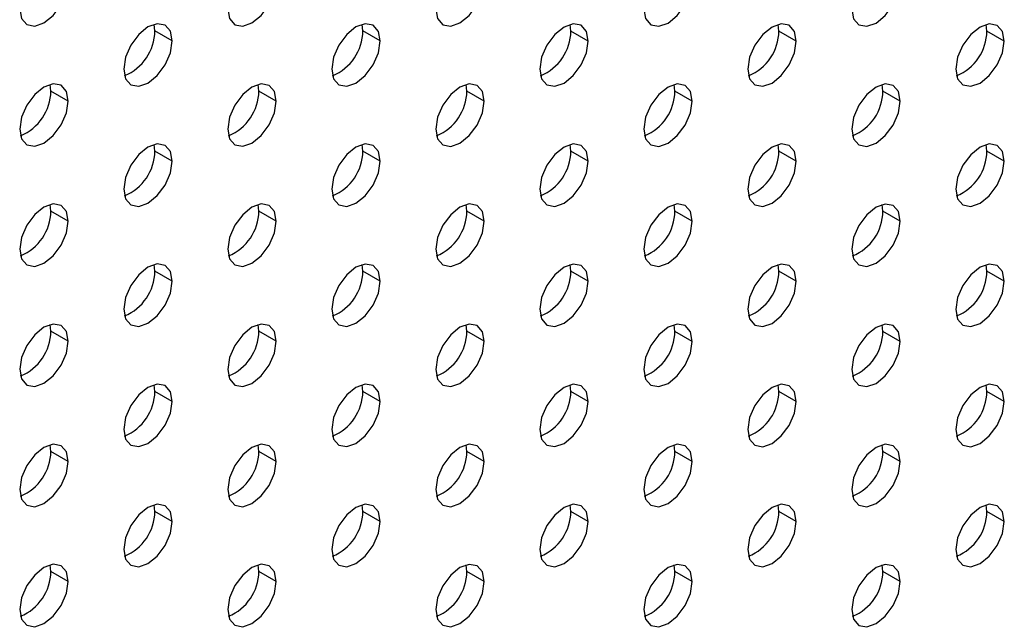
# Model space of a CAD drawing. Header units: millimetres. Extents: x 0 to 1118, y 0 to 864.
# Tile 292 of 309: x 1011 to 1016, y 709 to 712. Entities that reach past the tile are written whole.
import ezdxf

# ---------------------------------------------------------------- set-up
doc = ezdxf.new("R2010")
doc.units = ezdxf.units.MM

msp = doc.modelspace()

# ---------------------------------------------------------------- linework, layer by layer
at = {"color": 7, "linetype": 'Continuous', "lineweight": 25}
for p, q in [((1011.5221, 711.9665), (1011.5181, 712.0003)), ((1011.6105, 711.9155), (1011.5221, 711.9665)), ((1012.5828, 711.9664), (1012.5788, 712.0002)), ((1012.6712, 711.9154), (1012.5828, 711.9664)), ((1013.6435, 711.9663), (1013.6394, 712.0001)), ((1013.7319, 711.9153), (1013.6435, 711.9663)), ((1014.7041, 711.9662), (1014.7001, 712)), ((1014.7925, 711.9152), (1014.7041, 711.9662)), ((1015.7648, 711.9661), (1015.7608, 711.9999)), ((1015.8532, 711.9151), (1015.7648, 711.9661)), ((1010.9918, 711.6603), (1010.9878, 711.6942)), ((1011.0802, 711.6093), (1010.9918, 711.6603)), ((1012.0525, 711.6602), (1012.0484, 711.6941)), ((1012.1409, 711.6092), (1012.0525, 711.6602)), ((1013.1131, 711.6601), (1013.1091, 711.694)), ((1013.2015, 711.6091), (1013.1131, 711.6601)), ((1014.1738, 711.66), (1014.1698, 711.6939)), ((1014.2622, 711.609), (1014.1738, 711.66)), ((1015.2345, 711.6599), (1015.2304, 711.6938)), ((1015.3228, 711.6089), (1015.2345, 711.6599)), ((1011.5221, 711.3541), (1011.5181, 711.3879)), ((1011.6105, 711.3031), (1011.5221, 711.3541)), ((1012.5828, 711.354), (1012.5788, 711.3878)), ((1012.6712, 711.303), (1012.5828, 711.354)), ((1013.6435, 711.3539), (1013.6394, 711.3877)), ((1013.7319, 711.3029), (1013.6435, 711.3539)), ((1014.7041, 711.3538), (1014.7001, 711.3876)), ((1014.7925, 711.3028), (1014.7041, 711.3538)), ((1015.7648, 711.3537), (1015.7608, 711.3875)), ((1015.8532, 711.3027), (1015.7648, 711.3537)), ((1010.9918, 711.0479), (1010.9878, 711.0818)), ((1011.0802, 710.9969), (1010.9918, 711.0479)), ((1012.0525, 711.0478), (1012.0484, 711.0817)), ((1012.1409, 710.9968), (1012.0525, 711.0478)), ((1013.1131, 711.0477), (1013.1091, 711.0816)), ((1013.2015, 710.9967), (1013.1131, 711.0477)), ((1014.1738, 711.0476), (1014.1698, 711.0815)), ((1014.2622, 710.9966), (1014.1738, 711.0476)), ((1015.2345, 711.0475), (1015.2304, 711.0814)), ((1015.3228, 710.9965), (1015.2345, 711.0475)), ((1011.5221, 710.7417), (1011.5181, 710.7755)), ((1012.5828, 710.7416), (1012.5788, 710.7754)), ((1013.6435, 710.7415), (1013.6394, 710.7753)), ((1014.7041, 710.7414), (1014.7001, 710.7752)), ((1015.7648, 710.7413), (1015.7608, 710.7751)), ((1011.6105, 710.6906), (1011.5221, 710.7417)), ((1012.6712, 710.6905), (1012.5828, 710.7416)), ((1013.7319, 710.6905), (1013.6435, 710.7415)), ((1014.7925, 710.6904), (1014.7041, 710.7414)), ((1015.8532, 710.6903), (1015.7648, 710.7413)), ((1010.9918, 710.4355), (1010.9878, 710.4694)), ((1012.0525, 710.4354), (1012.0484, 710.4693)), ((1013.1131, 710.4353), (1013.1091, 710.4692)), ((1014.1738, 710.4352), (1014.1698, 710.4691)), ((1015.2345, 710.4351), (1015.2304, 710.469)), ((1011.0802, 710.3845), (1010.9918, 710.4355)), ((1012.1409, 710.3844), (1012.0525, 710.4354)), ((1013.2015, 710.3843), (1013.1131, 710.4353)), ((1014.2622, 710.3842), (1014.1738, 710.4352)), ((1015.3228, 710.3841), (1015.2345, 710.4351)), ((1011.5221, 710.1293), (1011.5181, 710.1631)), ((1012.5828, 710.1292), (1012.5788, 710.163)), ((1013.6435, 710.1291), (1013.6394, 710.1629)), ((1014.7041, 710.129), (1014.7001, 710.1628)), ((1015.7648, 710.1289), (1015.7608, 710.1627)), ((1011.6105, 710.0782), (1011.5221, 710.1293)), ((1012.6712, 710.0781), (1012.5828, 710.1292)), ((1013.7319, 710.078), (1013.6435, 710.1291)), ((1014.7925, 710.0779), (1014.7041, 710.129)), ((1015.8532, 710.0778), (1015.7648, 710.1289)), ((1010.9918, 709.8231), (1010.9878, 709.857)), ((1012.0525, 709.823), (1012.0484, 709.8569)), ((1013.1131, 709.8229), (1013.1091, 709.8568)), ((1014.1738, 709.8228), (1014.1698, 709.8567)), ((1015.2345, 709.8227), (1015.2304, 709.8566)), ((1011.0802, 709.7721), (1010.9918, 709.8231)), ((1012.1409, 709.772), (1012.0525, 709.823)), ((1013.2015, 709.7719), (1013.1131, 709.8229)), ((1014.2622, 709.7718), (1014.1738, 709.8228)), ((1015.3228, 709.7717), (1015.2345, 709.8227)), ((1011.5221, 709.5169), (1011.5181, 709.5507)), ((1012.5828, 709.5168), (1012.5788, 709.5506)), ((1013.6435, 709.5167), (1013.6394, 709.5505)), ((1014.7041, 709.5166), (1014.7001, 709.5504)), ((1015.7648, 709.5165), (1015.7608, 709.5503)), ((1011.6105, 709.4658), (1011.5221, 709.5169)), ((1012.6712, 709.4657), (1012.5828, 709.5168)), ((1013.7319, 709.4656), (1013.6435, 709.5167)), ((1014.7925, 709.4655), (1014.7041, 709.5166)), ((1015.8532, 709.4654), (1015.7648, 709.5165)), ((1010.9918, 709.2107), (1010.9878, 709.2446)), ((1012.0525, 709.2106), (1012.0484, 709.2445)), ((1013.1131, 709.2105), (1013.1091, 709.2444)), ((1014.1738, 709.2104), (1014.1698, 709.2443)), ((1015.2345, 709.2103), (1015.2304, 709.2442)), ((1011.0802, 709.1597), (1010.9918, 709.2107)), ((1012.1409, 709.1596), (1012.0525, 709.2106)), ((1013.2015, 709.1595), (1013.1131, 709.2105)), ((1014.2622, 709.1594), (1014.1738, 709.2104)), ((1015.3228, 709.1593), (1015.2345, 709.2103))]:
    msp.add_line(p, q, dxfattribs=at)
at = {"color": 7, "linetype": 'Continuous', "lineweight": 25, "flags": 128}
for points in [[(1010.8327, 712.0788), (1010.8421, 712.0296), (1010.869, 711.9987), (1010.9091, 711.9909), (1010.9565, 712.0074), (1011.0038, 712.0456), (1011.044, 712.0997), (1011.0708, 712.1616), (1011.0802, 712.2217)], [(1011.8934, 712.0787), (1011.9028, 712.0295), (1011.9296, 711.9986), (1011.9698, 711.9908), (1012.0171, 712.0073), (1012.0645, 712.0455), (1012.1046, 712.0996), (1012.1314, 712.1615), (1012.1409, 712.2216)], [(1012.954, 712.0786), (1012.9635, 712.0294), (1012.9903, 711.9985), (1013.0304, 711.9907), (1013.0778, 712.0072), (1013.1251, 712.0454), (1013.1653, 712.0995), (1013.1921, 712.1614), (1013.2015, 712.2215)], [(1014.0147, 712.0785), (1014.0241, 712.0293), (1014.0509, 711.9984), (1014.0911, 711.9906), (1014.1384, 712.0071), (1014.1858, 712.0453), (1014.2259, 712.0994), (1014.2528, 712.1613), (1014.2622, 712.2214)], [(1015.0754, 712.0784), (1015.0848, 712.0292), (1015.1116, 711.9983), (1015.1517, 711.9905), (1015.1991, 712.007), (1015.2465, 712.0452), (1015.2866, 712.0994), (1015.3134, 712.1612), (1015.3228, 712.2213)], [(1011.6105, 711.9155), (1011.6011, 711.9647), (1011.5743, 711.9956), (1011.5341, 712.0034), (1011.4868, 711.9869), (1011.4394, 711.9487), (1011.3993, 711.8946), (1011.3725, 711.8327), (1011.363, 711.7726)], [(1012.6712, 711.9154), (1012.6618, 711.9646), (1012.635, 711.9955), (1012.5948, 712.0033), (1012.5475, 711.9868), (1012.5001, 711.9486), (1012.46, 711.8945), (1012.4331, 711.8326), (1012.4237, 711.7725)], [(1013.7319, 711.9153), (1013.7224, 711.9645), (1013.6956, 711.9954), (1013.6555, 712.0032), (1013.6081, 711.9867), (1013.5608, 711.9485), (1013.5206, 711.8944), (1013.4938, 711.8325), (1013.4844, 711.7724)], [(1014.7925, 711.9152), (1014.7831, 711.9644), (1014.7563, 711.9953), (1014.7161, 712.0031), (1014.6688, 711.9866), (1014.6214, 711.9484), (1014.5813, 711.8943), (1014.5544, 711.8324), (1014.545, 711.7723)], [(1015.8532, 711.9151), (1015.8438, 711.9643), (1015.8169, 711.9952), (1015.7768, 712.003), (1015.7294, 711.9865), (1015.6821, 711.9483), (1015.6419, 711.8942), (1015.6151, 711.8323), (1015.6057, 711.7722)], [(1011.363, 711.7726), (1011.3725, 711.7233), (1011.3993, 711.6925), (1011.4394, 711.6847), (1011.4868, 711.7011), (1011.5341, 711.7393), (1011.5743, 711.7935), (1011.6011, 711.8553), (1011.6105, 711.9155)], [(1012.4237, 711.7725), (1012.4331, 711.7232), (1012.46, 711.6924), (1012.5001, 711.6846), (1012.5475, 711.701), (1012.5948, 711.7392), (1012.635, 711.7934), (1012.6618, 711.8552), (1012.6712, 711.9154)], [(1013.4844, 711.7724), (1013.4938, 711.7231), (1013.5206, 711.6923), (1013.5608, 711.6845), (1013.6081, 711.7009), (1013.6555, 711.7391), (1013.6956, 711.7933), (1013.7224, 711.8551), (1013.7319, 711.9153)], [(1014.545, 711.7723), (1014.5544, 711.723), (1014.5813, 711.6922), (1014.6214, 711.6844), (1014.6688, 711.7008), (1014.7161, 711.739), (1014.7563, 711.7932), (1014.7831, 711.855), (1014.7925, 711.9152)], [(1015.6057, 711.7722), (1015.6151, 711.7229), (1015.6419, 711.6921), (1015.6821, 711.6843), (1015.7294, 711.7007), (1015.7768, 711.7389), (1015.8169, 711.7931), (1015.8438, 711.8549), (1015.8532, 711.9151)], [(1011.0802, 711.6093), (1011.0708, 711.6586), (1011.044, 711.6894), (1011.0038, 711.6972), (1010.9565, 711.6808), (1010.9091, 711.6426), (1010.869, 711.5884), (1010.8421, 711.5266), (1010.8327, 711.4664)], [(1012.1409, 711.6092), (1012.1314, 711.6585), (1012.1046, 711.6893), (1012.0645, 711.6971), (1012.0171, 711.6807), (1011.9698, 711.6425), (1011.9296, 711.5883), (1011.9028, 711.5265), (1011.8934, 711.4663)], [(1013.2015, 711.6091), (1013.1921, 711.6584), (1013.1653, 711.6892), (1013.1251, 711.697), (1013.0778, 711.6806), (1013.0304, 711.6424), (1012.9903, 711.5882), (1012.9635, 711.5264), (1012.954, 711.4662)], [(1014.2622, 711.609), (1014.2528, 711.6583), (1014.2259, 711.6891), (1014.1858, 711.6969), (1014.1384, 711.6805), (1014.0911, 711.6423), (1014.0509, 711.5881), (1014.0241, 711.5263), (1014.0147, 711.4661)], [(1015.3228, 711.6089), (1015.3134, 711.6582), (1015.2866, 711.689), (1015.2465, 711.6968), (1015.1991, 711.6804), (1015.1517, 711.6422), (1015.1116, 711.588), (1015.0848, 711.5262), (1015.0754, 711.466)], [(1010.8327, 711.4664), (1010.8421, 711.4172), (1010.869, 711.3863), (1010.9091, 711.3785), (1010.9565, 711.395), (1011.0038, 711.4332), (1011.044, 711.4873), (1011.0708, 711.5492), (1011.0802, 711.6093)], [(1011.8934, 711.4663), (1011.9028, 711.4171), (1011.9296, 711.3862), (1011.9698, 711.3784), (1012.0171, 711.3949), (1012.0645, 711.4331), (1012.1046, 711.4872), (1012.1314, 711.5491), (1012.1409, 711.6092)], [(1012.954, 711.4662), (1012.9635, 711.417), (1012.9903, 711.3861), (1013.0304, 711.3783), (1013.0778, 711.3948), (1013.1251, 711.433), (1013.1653, 711.4871), (1013.1921, 711.549), (1013.2015, 711.6091)], [(1014.0147, 711.4661), (1014.0241, 711.4169), (1014.0509, 711.386), (1014.0911, 711.3782), (1014.1384, 711.3947), (1014.1858, 711.4329), (1014.2259, 711.487), (1014.2528, 711.5489), (1014.2622, 711.609)], [(1015.0754, 711.466), (1015.0848, 711.4168), (1015.1116, 711.3859), (1015.1517, 711.3781), (1015.1991, 711.3946), (1015.2465, 711.4328), (1015.2866, 711.4869), (1015.3134, 711.5488), (1015.3228, 711.6089)], [(1011.6105, 711.3031), (1011.6011, 711.3523), (1011.5743, 711.3832), (1011.5341, 711.391), (1011.4868, 711.3745), (1011.4394, 711.3363), (1011.3993, 711.2821), (1011.3725, 711.2203), (1011.363, 711.1602)], [(1012.6712, 711.303), (1012.6618, 711.3522), (1012.635, 711.3831), (1012.5948, 711.3909), (1012.5475, 711.3744), (1012.5001, 711.3362), (1012.46, 711.282), (1012.4331, 711.2202), (1012.4237, 711.1601)], [(1013.7319, 711.3029), (1013.7224, 711.3521), (1013.6956, 711.383), (1013.6555, 711.3908), (1013.6081, 711.3743), (1013.5608, 711.3361), (1013.5206, 711.2819), (1013.4938, 711.2201), (1013.4844, 711.16)], [(1014.7925, 711.3028), (1014.7831, 711.352), (1014.7563, 711.3829), (1014.7161, 711.3907), (1014.6688, 711.3742), (1014.6214, 711.336), (1014.5813, 711.2818), (1014.5544, 711.22), (1014.545, 711.1599)], [(1015.8532, 711.3027), (1015.8438, 711.3519), (1015.8169, 711.3828), (1015.7768, 711.3906), (1015.7294, 711.3741), (1015.6821, 711.3359), (1015.6419, 711.2818), (1015.6151, 711.2199), (1015.6057, 711.1598)], [(1011.363, 711.1602), (1011.3725, 711.1109), (1011.3993, 711.0801), (1011.4394, 711.0723), (1011.4868, 711.0887), (1011.5341, 711.1269), (1011.5743, 711.1811), (1011.6011, 711.2429), (1011.6105, 711.3031)], [(1012.4237, 711.1601), (1012.4331, 711.1108), (1012.46, 711.08), (1012.5001, 711.0722), (1012.5475, 711.0886), (1012.5948, 711.1268), (1012.635, 711.181), (1012.6618, 711.2428), (1012.6712, 711.303)], [(1013.4844, 711.16), (1013.4938, 711.1107), (1013.5206, 711.0799), (1013.5608, 711.0721), (1013.6081, 711.0885), (1013.6555, 711.1267), (1013.6956, 711.1809), (1013.7224, 711.2427), (1013.7319, 711.3029)], [(1014.545, 711.1599), (1014.5544, 711.1106), (1014.5813, 711.0798), (1014.6214, 711.072), (1014.6688, 711.0884), (1014.7161, 711.1266), (1014.7563, 711.1808), (1014.7831, 711.2426), (1014.7925, 711.3028)], [(1015.6057, 711.1598), (1015.6151, 711.1105), (1015.6419, 711.0797), (1015.6821, 711.0719), (1015.7294, 711.0883), (1015.7768, 711.1265), (1015.8169, 711.1807), (1015.8438, 711.2425), (1015.8532, 711.3027)], [(1011.0802, 710.9969), (1011.0708, 711.0461), (1011.044, 711.077), (1011.0038, 711.0848), (1010.9565, 711.0684), (1010.9091, 711.0301), (1010.869, 710.976), (1010.8421, 710.9142), (1010.8327, 710.854)], [(1012.1409, 710.9968), (1012.1314, 711.046), (1012.1046, 711.0769), (1012.0645, 711.0847), (1012.0171, 711.0683), (1011.9698, 711.03), (1011.9296, 710.9759), (1011.9028, 710.9141), (1011.8934, 710.8539)], [(1013.2015, 710.9967), (1013.1921, 711.0459), (1013.1653, 711.0768), (1013.1251, 711.0846), (1013.0778, 711.0682), (1013.0304, 711.0299), (1012.9903, 710.9758), (1012.9635, 710.914), (1012.954, 710.8538)], [(1014.2622, 710.9966), (1014.2528, 711.0458), (1014.2259, 711.0767), (1014.1858, 711.0845), (1014.1384, 711.0681), (1014.0911, 711.0298), (1014.0509, 710.9757), (1014.0241, 710.9139), (1014.0147, 710.8537)], [(1015.3228, 710.9965), (1015.3134, 711.0457), (1015.2866, 711.0766), (1015.2465, 711.0844), (1015.1991, 711.068), (1015.1517, 711.0297), (1015.1116, 710.9756), (1015.0848, 710.9138), (1015.0754, 710.8536)], [(1010.8327, 710.854), (1010.8421, 710.8048), (1010.869, 710.7739), (1010.9091, 710.7661), (1010.9565, 710.7826), (1011.0038, 710.8208), (1011.044, 710.8749), (1011.0708, 710.9368), (1011.0802, 710.9969)], [(1011.8934, 710.8539), (1011.9028, 710.8047), (1011.9296, 710.7738), (1011.9698, 710.766), (1012.0171, 710.7825), (1012.0645, 710.8207), (1012.1046, 710.8748), (1012.1314, 710.9367), (1012.1409, 710.9968)], [(1012.954, 710.8538), (1012.9635, 710.8046), (1012.9903, 710.7737), (1013.0304, 710.7659), (1013.0778, 710.7824), (1013.1251, 710.8206), (1013.1653, 710.8747), (1013.1921, 710.9366), (1013.2015, 710.9967)], [(1014.0147, 710.8537), (1014.0241, 710.8045), (1014.0509, 710.7736), (1014.0911, 710.7658), (1014.1384, 710.7823), (1014.1858, 710.8205), (1014.2259, 710.8746), (1014.2528, 710.9365), (1014.2622, 710.9966)], [(1015.0754, 710.8536), (1015.0848, 710.8044), (1015.1116, 710.7735), (1015.1517, 710.7657), (1015.1991, 710.7822), (1015.2465, 710.8204), (1015.2866, 710.8745), (1015.3134, 710.9364), (1015.3228, 710.9965)], [(1011.6105, 710.6906), (1011.6011, 710.7399), (1011.5743, 710.7708), (1011.5341, 710.7786), (1011.4868, 710.7621), (1011.4394, 710.7239), (1011.3993, 710.6697), (1011.3725, 710.6079), (1011.363, 710.5478)], [(1012.6712, 710.6905), (1012.6618, 710.7398), (1012.635, 710.7707), (1012.5948, 710.7785), (1012.5475, 710.762), (1012.5001, 710.7238), (1012.46, 710.6696), (1012.4331, 710.6078), (1012.4237, 710.5477)], [(1013.7319, 710.6905), (1013.7224, 710.7397), (1013.6956, 710.7706), (1013.6555, 710.7784), (1013.6081, 710.7619), (1013.5608, 710.7237), (1013.5206, 710.6695), (1013.4938, 710.6077), (1013.4844, 710.5476)], [(1014.7925, 710.6904), (1014.7831, 710.7396), (1014.7563, 710.7705), (1014.7161, 710.7783), (1014.6688, 710.7618), (1014.6214, 710.7236), (1014.5813, 710.6694), (1014.5544, 710.6076), (1014.545, 710.5475)], [(1015.8532, 710.6903), (1015.8438, 710.7395), (1015.8169, 710.7704), (1015.7768, 710.7782), (1015.7294, 710.7617), (1015.6821, 710.7235), (1015.6419, 710.6693), (1015.6151, 710.6075), (1015.6057, 710.5474)], [(1011.363, 710.5478), (1011.3725, 710.4985), (1011.3993, 710.4677), (1011.4394, 710.4599), (1011.4868, 710.4763), (1011.5341, 710.5145), (1011.5743, 710.5687), (1011.6011, 710.6305), (1011.6105, 710.6906)], [(1012.4237, 710.5477), (1012.4331, 710.4984), (1012.46, 710.4676), (1012.5001, 710.4598), (1012.5475, 710.4762), (1012.5948, 710.5144), (1012.635, 710.5686), (1012.6618, 710.6304), (1012.6712, 710.6905)], [(1013.4844, 710.5476), (1013.4938, 710.4983), (1013.5206, 710.4675), (1013.5608, 710.4597), (1013.6081, 710.4761), (1013.6555, 710.5143), (1013.6956, 710.5685), (1013.7224, 710.6303), (1013.7319, 710.6905)], [(1014.545, 710.5475), (1014.5544, 710.4982), (1014.5813, 710.4674), (1014.6214, 710.4596), (1014.6688, 710.476), (1014.7161, 710.5142), (1014.7563, 710.5684), (1014.7831, 710.6302), (1014.7925, 710.6904)], [(1015.6057, 710.5474), (1015.6151, 710.4981), (1015.6419, 710.4673), (1015.6821, 710.4595), (1015.7294, 710.4759), (1015.7768, 710.5141), (1015.8169, 710.5683), (1015.8438, 710.6301), (1015.8532, 710.6903)], [(1011.0802, 710.3845), (1011.0708, 710.4337), (1011.044, 710.4646), (1011.0038, 710.4724), (1010.9565, 710.456), (1010.9091, 710.4177), (1010.869, 710.3636), (1010.8421, 710.3017), (1010.8327, 710.2416)], [(1012.1409, 710.3844), (1012.1314, 710.4336), (1012.1046, 710.4645), (1012.0645, 710.4723), (1012.0171, 710.4559), (1011.9698, 710.4176), (1011.9296, 710.3635), (1011.9028, 710.3016), (1011.8934, 710.2415)], [(1013.2015, 710.3843), (1013.1921, 710.4335), (1013.1653, 710.4644), (1013.1251, 710.4722), (1013.0778, 710.4558), (1013.0304, 710.4175), (1012.9903, 710.3634), (1012.9635, 710.3015), (1012.954, 710.2414)], [(1014.2622, 710.3842), (1014.2528, 710.4334), (1014.2259, 710.4643), (1014.1858, 710.4721), (1014.1384, 710.4557), (1014.0911, 710.4174), (1014.0509, 710.3633), (1014.0241, 710.3014), (1014.0147, 710.2413)], [(1015.3228, 710.3841), (1015.3134, 710.4333), (1015.2866, 710.4642), (1015.2465, 710.472), (1015.1991, 710.4556), (1015.1517, 710.4173), (1015.1116, 710.3632), (1015.0848, 710.3013), (1015.0754, 710.2412)], [(1010.8327, 710.2416), (1010.8421, 710.1924), (1010.869, 710.1615), (1010.9091, 710.1537), (1010.9565, 710.1702), (1011.0038, 710.2084), (1011.044, 710.2625), (1011.0708, 710.3244), (1011.0802, 710.3845)], [(1011.8934, 710.2415), (1011.9028, 710.1923), (1011.9296, 710.1614), (1011.9698, 710.1536), (1012.0171, 710.1701), (1012.0645, 710.2083), (1012.1046, 710.2624), (1012.1314, 710.3243), (1012.1409, 710.3844)], [(1012.954, 710.2414), (1012.9635, 710.1922), (1012.9903, 710.1613), (1013.0304, 710.1535), (1013.0778, 710.17), (1013.1251, 710.2082), (1013.1653, 710.2623), (1013.1921, 710.3242), (1013.2015, 710.3843)], [(1014.0147, 710.2413), (1014.0241, 710.1921), (1014.0509, 710.1612), (1014.0911, 710.1534), (1014.1384, 710.1699), (1014.1858, 710.2081), (1014.2259, 710.2622), (1014.2528, 710.3241), (1014.2622, 710.3842)], [(1015.0754, 710.2412), (1015.0848, 710.192), (1015.1116, 710.1611), (1015.1517, 710.1533), (1015.1991, 710.1698), (1015.2465, 710.208), (1015.2866, 710.2621), (1015.3134, 710.324), (1015.3228, 710.3841)], [(1011.6105, 710.0782), (1011.6011, 710.1275), (1011.5743, 710.1584), (1011.5341, 710.1662), (1011.4868, 710.1497), (1011.4394, 710.1115), (1011.3993, 710.0573), (1011.3725, 709.9955), (1011.363, 709.9354)], [(1012.6712, 710.0781), (1012.6618, 710.1274), (1012.635, 710.1583), (1012.5948, 710.1661), (1012.5475, 710.1496), (1012.5001, 710.1114), (1012.46, 710.0572), (1012.4331, 709.9954), (1012.4237, 709.9353)], [(1013.7319, 710.078), (1013.7224, 710.1273), (1013.6956, 710.1582), (1013.6555, 710.166), (1013.6081, 710.1495), (1013.5608, 710.1113), (1013.5206, 710.0571), (1013.4938, 709.9953), (1013.4844, 709.9352)], [(1014.7925, 710.0779), (1014.7831, 710.1272), (1014.7563, 710.1581), (1014.7161, 710.1659), (1014.6688, 710.1494), (1014.6214, 710.1112), (1014.5813, 710.057), (1014.5544, 709.9952), (1014.545, 709.9351)], [(1015.8532, 710.0778), (1015.8438, 710.1271), (1015.8169, 710.158), (1015.7768, 710.1658), (1015.7294, 710.1493), (1015.6821, 710.1111), (1015.6419, 710.0569), (1015.6151, 709.9951), (1015.6057, 709.935)], [(1011.363, 709.9354), (1011.3725, 709.8861), (1011.3993, 709.8553), (1011.4394, 709.8475), (1011.4868, 709.8639), (1011.5341, 709.9021), (1011.5743, 709.9563), (1011.6011, 710.0181), (1011.6105, 710.0782)], [(1012.4237, 709.9353), (1012.4331, 709.886), (1012.46, 709.8552), (1012.5001, 709.8474), (1012.5475, 709.8638), (1012.5948, 709.902), (1012.635, 709.9562), (1012.6618, 710.018), (1012.6712, 710.0781)], [(1013.4844, 709.9352), (1013.4938, 709.8859), (1013.5206, 709.8551), (1013.5608, 709.8473), (1013.6081, 709.8637), (1013.6555, 709.9019), (1013.6956, 709.9561), (1013.7224, 710.0179), (1013.7319, 710.078)], [(1014.545, 709.9351), (1014.5544, 709.8858), (1014.5813, 709.855), (1014.6214, 709.8472), (1014.6688, 709.8636), (1014.7161, 709.9018), (1014.7563, 709.956), (1014.7831, 710.0178), (1014.7925, 710.0779)], [(1015.6057, 709.935), (1015.6151, 709.8857), (1015.6419, 709.8549), (1015.6821, 709.8471), (1015.7294, 709.8635), (1015.7768, 709.9017), (1015.8169, 709.9559), (1015.8438, 710.0177), (1015.8532, 710.0778)], [(1011.0802, 709.7721), (1011.0708, 709.8213), (1011.044, 709.8522), (1011.0038, 709.86), (1010.9565, 709.8435), (1010.9091, 709.8053), (1010.869, 709.7512), (1010.8421, 709.6893), (1010.8327, 709.6292)], [(1012.1409, 709.772), (1012.1314, 709.8212), (1012.1046, 709.8521), (1012.0645, 709.8599), (1012.0171, 709.8435), (1011.9698, 709.8052), (1011.9296, 709.7511), (1011.9028, 709.6892), (1011.8934, 709.6291)], [(1013.2015, 709.7719), (1013.1921, 709.8211), (1013.1653, 709.852), (1013.1251, 709.8598), (1013.0778, 709.8434), (1013.0304, 709.8051), (1012.9903, 709.751), (1012.9635, 709.6891), (1012.954, 709.629)], [(1014.2622, 709.7718), (1014.2528, 709.821), (1014.2259, 709.8519), (1014.1858, 709.8597), (1014.1384, 709.8433), (1014.0911, 709.805), (1014.0509, 709.7509), (1014.0241, 709.689), (1014.0147, 709.6289)], [(1015.3228, 709.7717), (1015.3134, 709.8209), (1015.2866, 709.8518), (1015.2465, 709.8596), (1015.1991, 709.8432), (1015.1517, 709.8049), (1015.1116, 709.7508), (1015.0848, 709.6889), (1015.0754, 709.6288)], [(1010.8327, 709.6292), (1010.8421, 709.58), (1010.869, 709.5491), (1010.9091, 709.5413), (1010.9565, 709.5578), (1011.0038, 709.596), (1011.044, 709.6501), (1011.0708, 709.712), (1011.0802, 709.7721)], [(1011.8934, 709.6291), (1011.9028, 709.5799), (1011.9296, 709.549), (1011.9698, 709.5412), (1012.0171, 709.5577), (1012.0645, 709.5959), (1012.1046, 709.65), (1012.1314, 709.7119), (1012.1409, 709.772)], [(1012.954, 709.629), (1012.9635, 709.5798), (1012.9903, 709.5489), (1013.0304, 709.5411), (1013.0778, 709.5576), (1013.1251, 709.5958), (1013.1653, 709.6499), (1013.1921, 709.7118), (1013.2015, 709.7719)], [(1014.0147, 709.6289), (1014.0241, 709.5797), (1014.0509, 709.5488), (1014.0911, 709.541), (1014.1384, 709.5575), (1014.1858, 709.5957), (1014.2259, 709.6498), (1014.2528, 709.7117), (1014.2622, 709.7718)], [(1015.0754, 709.6288), (1015.0848, 709.5796), (1015.1116, 709.5487), (1015.1517, 709.5409), (1015.1991, 709.5574), (1015.2465, 709.5956), (1015.2866, 709.6497), (1015.3134, 709.7116), (1015.3228, 709.7717)], [(1011.6105, 709.4658), (1011.6011, 709.5151), (1011.5743, 709.546), (1011.5341, 709.5538), (1011.4868, 709.5373), (1011.4394, 709.4991), (1011.3993, 709.4449), (1011.3725, 709.3831), (1011.363, 709.323)], [(1012.6712, 709.4657), (1012.6618, 709.515), (1012.635, 709.5459), (1012.5948, 709.5537), (1012.5475, 709.5372), (1012.5001, 709.499), (1012.46, 709.4448), (1012.4331, 709.383), (1012.4237, 709.3229)], [(1013.7319, 709.4656), (1013.7224, 709.5149), (1013.6956, 709.5458), (1013.6555, 709.5536), (1013.6081, 709.5371), (1013.5608, 709.4989), (1013.5206, 709.4447), (1013.4938, 709.3829), (1013.4844, 709.3228)], [(1014.7925, 709.4655), (1014.7831, 709.5148), (1014.7563, 709.5457), (1014.7161, 709.5535), (1014.6688, 709.537), (1014.6214, 709.4988), (1014.5813, 709.4446), (1014.5544, 709.3828), (1014.545, 709.3227)], [(1015.8532, 709.4654), (1015.8438, 709.5147), (1015.8169, 709.5456), (1015.7768, 709.5534), (1015.7294, 709.5369), (1015.6821, 709.4987), (1015.6419, 709.4445), (1015.6151, 709.3827), (1015.6057, 709.3226)], [(1011.363, 709.323), (1011.3725, 709.2737), (1011.3993, 709.2428), (1011.4394, 709.235), (1011.4868, 709.2515), (1011.5341, 709.2897), (1011.5743, 709.3439), (1011.6011, 709.4057), (1011.6105, 709.4658)], [(1012.4237, 709.3229), (1012.4331, 709.2736), (1012.46, 709.2427), (1012.5001, 709.2349), (1012.5475, 709.2514), (1012.5948, 709.2896), (1012.635, 709.3438), (1012.6618, 709.4056), (1012.6712, 709.4657)], [(1013.4844, 709.3228), (1013.4938, 709.2735), (1013.5206, 709.2426), (1013.5608, 709.2348), (1013.6081, 709.2513), (1013.6555, 709.2895), (1013.6956, 709.3437), (1013.7224, 709.4055), (1013.7319, 709.4656)], [(1014.545, 709.3227), (1014.5544, 709.2734), (1014.5813, 709.2425), (1014.6214, 709.2347), (1014.6688, 709.2512), (1014.7161, 709.2894), (1014.7563, 709.3436), (1014.7831, 709.4054), (1014.7925, 709.4655)], [(1015.6057, 709.3226), (1015.6151, 709.2733), (1015.6419, 709.2424), (1015.6821, 709.2346), (1015.7294, 709.2511), (1015.7768, 709.2893), (1015.8169, 709.3435), (1015.8438, 709.4053), (1015.8532, 709.4654)], [(1011.0802, 709.1597), (1011.0708, 709.2089), (1011.044, 709.2398), (1011.0038, 709.2476), (1010.9565, 709.2311), (1010.9091, 709.1929), (1010.869, 709.1388), (1010.8421, 709.0769), (1010.8327, 709.0168)], [(1012.1409, 709.1596), (1012.1314, 709.2088), (1012.1046, 709.2397), (1012.0645, 709.2475), (1012.0171, 709.231), (1011.9698, 709.1928), (1011.9296, 709.1387), (1011.9028, 709.0768), (1011.8934, 709.0167)], [(1013.2015, 709.1595), (1013.1921, 709.2087), (1013.1653, 709.2396), (1013.1251, 709.2474), (1013.0778, 709.2309), (1013.0304, 709.1927), (1012.9903, 709.1386), (1012.9635, 709.0767), (1012.954, 709.0166)], [(1014.2622, 709.1594), (1014.2528, 709.2086), (1014.2259, 709.2395), (1014.1858, 709.2473), (1014.1384, 709.2308), (1014.0911, 709.1926), (1014.0509, 709.1385), (1014.0241, 709.0766), (1014.0147, 709.0165)], [(1015.3228, 709.1593), (1015.3134, 709.2085), (1015.2866, 709.2394), (1015.2465, 709.2472), (1015.1991, 709.2307), (1015.1517, 709.1925), (1015.1116, 709.1384), (1015.0848, 709.0765), (1015.0754, 709.0164)], [(1010.8327, 709.0168), (1010.8421, 708.9676), (1010.869, 708.9367), (1010.9091, 708.9289), (1010.9565, 708.9454), (1011.0038, 708.9836), (1011.044, 709.0377), (1011.0708, 709.0996), (1011.0802, 709.1597)], [(1011.8934, 709.0167), (1011.9028, 708.9675), (1011.9296, 708.9366), (1011.9698, 708.9288), (1012.0171, 708.9453), (1012.0645, 708.9835), (1012.1046, 709.0376), (1012.1314, 709.0995), (1012.1409, 709.1596)], [(1012.954, 709.0166), (1012.9635, 708.9674), (1012.9903, 708.9365), (1013.0304, 708.9287), (1013.0778, 708.9452), (1013.1251, 708.9834), (1013.1653, 709.0375), (1013.1921, 709.0994), (1013.2015, 709.1595)], [(1014.0147, 709.0165), (1014.0241, 708.9673), (1014.0509, 708.9364), (1014.0911, 708.9286), (1014.1384, 708.9451), (1014.1858, 708.9833), (1014.2259, 709.0374), (1014.2528, 709.0993), (1014.2622, 709.1594)], [(1015.0754, 709.0164), (1015.0848, 708.9672), (1015.1116, 708.9363), (1015.1517, 708.9285), (1015.1991, 708.945), (1015.2465, 708.9832), (1015.2866, 709.0373), (1015.3134, 709.0992), (1015.3228, 709.1593)]]:
    msp.add_lwpolyline(points, dxfattribs=at)
at = {"color": 7, "linetype": 'Continuous', "lineweight": 25}
for centre in [(1011.272, 711.9701), (1012.3327, 711.97), (1013.3933, 711.9699), (1014.454, 711.9698), (1015.5146, 711.9697), (1010.7417, 711.664), (1011.8023, 711.6639), (1012.863, 711.6638), (1013.9237, 711.6637), (1014.9843, 711.6636), (1011.272, 711.3577), (1012.3327, 711.3576), (1013.3933, 711.3575), (1014.454, 711.3574), (1015.5146, 711.3573), (1010.7417, 711.0516), (1011.8023, 711.0515), (1012.863, 711.0514), (1013.9237, 711.0513), (1014.9843, 711.0512), (1011.272, 710.7453), (1012.3327, 710.7452), (1013.3933, 710.7451), (1014.454, 710.745), (1015.5146, 710.7449), (1010.7417, 710.4392), (1011.8023, 710.4391), (1012.863, 710.439), (1013.9237, 710.4389), (1014.9843, 710.4388), (1011.272, 710.1329), (1012.3327, 710.1328), (1013.3933, 710.1327), (1014.454, 710.1326), (1015.5146, 710.1325), (1010.7417, 709.8268), (1011.8023, 709.8267), (1012.863, 709.8266), (1013.9237, 709.8265), (1014.9843, 709.8264), (1011.272, 709.5205), (1012.3327, 709.5204), (1013.3933, 709.5203), (1014.454, 709.5202), (1015.5146, 709.5201), (1010.7417, 709.2143), (1011.8023, 709.2142), (1012.863, 709.2141), (1013.9237, 709.2141), (1014.9843, 709.214)]:
    msp.add_arc(centre, 0.2502, 292.337, 359.1667, dxfattribs=at)

doc.saveas('drawing.dxf')
